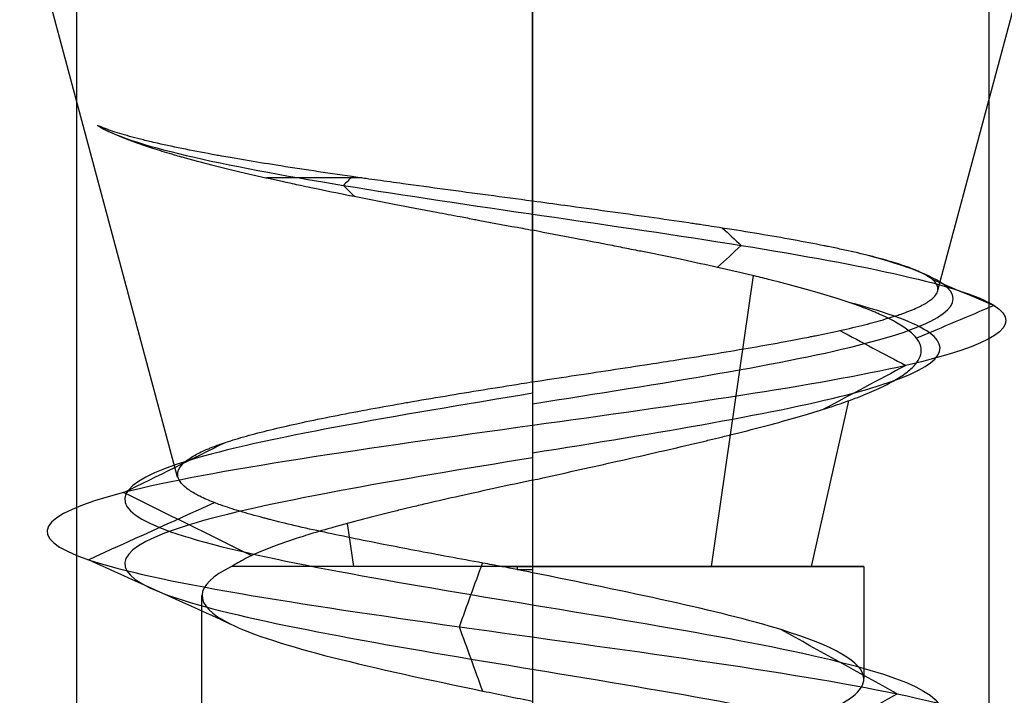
# Model space of a CAD drawing. Header units: millimetres. Extents: x -646 to 654, y -203 to 198.
# Tile 543 of 656: x 80.8 to 86.2, y 137.59 to 141.29. Entities that reach past the tile are written whole.
import ezdxf

# ---------------------------------------------------------------- set-up
doc = ezdxf.new("R2010")
doc.units = ezdxf.units.MM
doc.layers.add('Default', color=7, linetype='Continuous', true_color=0x000000)

msp = doc.modelspace()

# ---------------------------------------------------------------- linework, layer by layer
at = {"layer": 'Default', "color": 9, "true_color": 0xbebcba}
for p, q in [((81.6686, 138.7863, 881.3222), (80.9111, 141.6131, 881.3222)), ((83.6156, 140.2994, 883.6747), (83.6156, 141.6131, 884.0267)), ((83.6156, 139.3092, 879.235), (83.6156, 141.6131, 878.6177)), ((85.8353, 139.8039, 881.3222), (86.3202, 141.6131, 881.3222)), ((84.5956, 138.2967, 882.851), (84.8261, 139.8911, 883.2107)), ((85.1444, 138.2967, 880.3423), (85.3494, 139.2052, 880.2109)), ((82.6357, 138.2967, 879.7934), (82.6016, 138.5327, 879.7402)), ((83.6156, 138.2967, 879.5063), (83.6156, 137.104, 879.5063)), ((85.4315, 138.2967, 881.3222), (85.4309, 137.6833, 881.3222)), ((81.7998, 138.1376, 881.3222), (81.7998, 136.523, 881.3222))]:
    msp.add_line(p, q, dxfattribs=at)
at = {"layer": 'Default', "color": 9, "true_color": 0xbebcba, "extrusion": (0, -1, 0)}
msp.add_arc((83.6156, 881.3222, -140.4275), 2.3868, 113.1162, 127.6841, dxfattribs=at)
at = {"layer": 'Default', "color": 9, "true_color": 0xbebcba, "extrusion": (0, 1, 0)}
for start, end in [(180, 335.3238), (84.6762, 90), (90, 180)]:
    msp.add_arc((-83.6156, 881.3222, 138.2967), 1.8159, start, end, dxfattribs=at)
at = {"layer": 'Default'}
for points in [[(81.1156, 147.3403, 881.3222), (81.1156, 140.8403, 881.3222), (81.1156, 134.3403, 881.3222)], [(83.6156, 147.3403, 883.8222), (83.6156, 140.8403, 883.8222), (83.6156, 134.3403, 883.8222)], [(83.6156, 147.3403, 878.8222), (83.6156, 140.8403, 878.8222), (83.6156, 134.3403, 878.8222)], [(86.1156, 147.3403, 881.3222), (86.1156, 140.8403, 881.3222), (86.1156, 134.3403, 881.3222)]]:
    msp.add_open_spline(points, degree=2, dxfattribs=at)
at = {"layer": 'Default', "color": 9, "true_color": 0xbebcba}
for points, knots in [([(81.2299, 140.7149, 881.9377), (81.2531, 140.701, 882.0127), (81.28, 140.6872, 882.0864), (81.3105, 140.6733, 882.1585), (81.342, 140.6589, 882.2333), (81.3773, 140.6445, 882.3063), (81.4162, 140.63, 882.3775), (81.4553, 140.6155, 882.4491), (81.498, 140.6009, 882.5188), (81.544, 140.5863, 882.5863), (81.5777, 140.5756, 882.6357), (81.6132, 140.5649, 882.6838), (81.6504, 140.5542, 882.7308), (81.6628, 140.5506, 882.7465), (81.6755, 140.547, 882.7621), (81.6884, 140.5433, 882.7775), (81.6961, 140.5412, 882.7868), (81.7039, 140.539, 882.796), (81.7118, 140.5368, 882.8052), (81.7642, 140.5223, 882.8664), (81.8195, 140.5078, 882.9248), (81.8773, 140.4933, 882.9804), (81.9351, 140.4788, 883.0359), (81.9954, 140.4643, 883.0885), (82.0581, 140.4498, 883.1379), (82.1201, 140.4354, 883.1867), (82.1843, 140.421, 883.2325), (82.2507, 140.4065, 883.2749), (82.2813, 140.3999, 883.2945), (82.3124, 140.3932, 883.3134), (82.3439, 140.3865, 883.3315), (82.3625, 140.3826, 883.3422), (82.3813, 140.3786, 883.3527), (82.4003, 140.3746, 883.3629), (82.4132, 140.3719, 883.3699), (82.4262, 140.3692, 883.3767), (82.4392, 140.3665, 883.3834), (82.5041, 140.3531, 883.4167), (82.5704, 140.3396, 883.4469), (82.638, 140.3261, 883.4736), (82.7097, 140.3119, 883.502), (82.7829, 140.2976, 883.5266), (82.8572, 140.2832, 883.5474), (82.9332, 140.2686, 883.5687), (83.0103, 140.2538, 883.5861), (83.0884, 140.2391, 883.5995), (83.1316, 140.2309, 883.607), (83.1751, 140.2227, 883.6133), (83.2189, 140.2145, 883.6183), (83.245, 140.2096, 883.6213), (83.2713, 140.2047, 883.6239), (83.2976, 140.1997, 883.6261), (83.3074, 140.1979, 883.6269), (83.3173, 140.196, 883.6276), (83.3271, 140.1942, 883.6283), (83.4048, 140.1796, 883.6337), (83.4826, 140.1651, 883.6353), (83.5601, 140.1505, 883.6332), (83.5782, 140.1471, 883.6327), (83.5963, 140.1437, 883.632), (83.6156, 140.14, 883.632)], [-4.145818, -4.145818, -4.145818, -4.145818, -3.836571, -3.836571, -3.836571, -3.516721, -3.516721, -3.516721, -3.19456, -3.19456, -3.19456, -2.958659, -2.958659, -2.958659, -2.879417, -2.879417, -2.879417, -2.831762, -2.831762, -2.831762, -2.514562, -2.514562, -2.514562, -2.198864, -2.198864, -2.198864, -1.887719, -1.887719, -1.887719, -1.744247, -1.744247, -1.744247, -1.65928, -1.65928, -1.65928, -1.601489, -1.601489, -1.601489, -1.313839, -1.313839, -1.313839, -1.009245, -1.009245, -1.009245, -0.696967, -0.696967, -0.696967, -0.523376, -0.523376, -0.523376, -0.419215, -0.419215, -0.419215, -0.380247, -0.380247, -0.380247, -0.073117, -0.073117, -0.073117, 0, 0, 0, 0]), ([(83.6156, 140.2994, 883.6747), (83.6136, 140.2997, 883.6738), (83.6129, 140.2998, 883.6738), (83.6123, 140.2999, 883.6738), (83.5323, 140.3106, 883.6766), (83.4523, 140.3212, 883.6754), (83.3728, 140.3318, 883.6704), (83.2932, 140.3425, 883.6654), (83.214, 140.353, 883.6565), (83.1355, 140.3636, 883.6436), (83.0581, 140.374, 883.631), (82.9814, 140.3844, 883.6146), (82.9057, 140.3948, 883.5944), (82.8582, 140.4013, 883.5817), (82.8111, 140.4078, 883.5675), (82.7644, 140.4144, 883.5517), (82.744, 140.4172, 883.5448), (82.7237, 140.4201, 883.5377), (82.7035, 140.4229, 883.5302), (82.6915, 140.4246, 883.5258), (82.6795, 140.4263, 883.5212), (82.6676, 140.428, 883.5166), (82.6537, 140.43, 883.5112), (82.6398, 140.432, 883.5056), (82.626, 140.4339, 883.4999), (82.554, 140.4442, 883.4703), (82.4838, 140.4545, 883.4369), (82.4154, 140.4648, 883.4), (82.345, 140.4753, 883.3621), (82.2767, 140.4858, 883.3205), (82.2105, 140.4963, 883.2756), (82.1525, 140.5055, 883.2363), (82.0963, 140.5147, 883.1944), (82.0418, 140.5239, 883.15), (82.0138, 140.5286, 883.1272), (81.9862, 140.5333, 883.1038), (81.9592, 140.538, 883.0797), (81.9425, 140.5409, 883.0649), (81.9261, 140.5438, 883.0498), (81.9098, 140.5467, 883.0345), (81.9001, 140.5485, 883.0254), (81.8905, 140.5502, 883.0162), (81.881, 140.5519, 883.007), (81.8224, 140.5625, 882.9502), (81.7668, 140.5731, 882.8906), (81.7141, 140.5836, 882.8285), (81.6591, 140.5947, 882.7636), (81.6073, 140.6056, 882.6959), (81.5591, 140.6166, 882.6257), (81.5444, 140.62, 882.6042), (81.5299, 140.6233, 882.5825), (81.5158, 140.6267, 882.5606), (81.5044, 140.6294, 882.5427), (81.4932, 140.6322, 882.5248), (81.4822, 140.6349, 882.5066), (81.4397, 140.6454, 882.4365), (81.4007, 140.656, 882.3645), (81.3654, 140.6665, 882.2907), (81.331, 140.6767, 882.2185), (81.3001, 140.687, 882.1446), (81.273, 140.6972, 882.0694), (81.2573, 140.7031, 882.0259), (81.243, 140.709, 881.982), (81.2299, 140.7149, 881.9377)], [-4.147836, -4.147836, -4.147836, -4.147836, -4.143142, -4.143142, -4.143142, -3.830207, -3.830207, -3.830207, -3.518241, -3.518241, -3.518241, -3.211204, -3.211204, -3.211204, -3.018406, -3.018406, -3.018406, -2.93403, -2.93403, -2.93403, -2.883995, -2.883995, -2.883995, -2.825511, -2.825511, -2.825511, -2.520907, -2.520907, -2.520907, -2.207682, -2.207682, -2.207682, -1.933053, -1.933053, -1.933053, -1.791441, -1.791441, -1.791441, -1.704077, -1.704077, -1.704077, -1.652038, -1.652038, -1.652038, -1.332918, -1.332918, -1.332918, -0.999628, -0.999628, -0.999628, -0.897575, -0.897575, -0.897575, -0.814621, -0.814621, -0.814621, -0.49401, -0.49401, -0.49401, -0.18083, -0.18083, -0.18083, 0, 0, 0, 0]), ([(85.8353, 139.8039, 881.3222), (85.8357, 139.8053, 881.332), (85.8361, 139.8066, 881.3417), (85.8364, 139.808, 881.3515), (85.8388, 139.8188, 881.4278), (85.8374, 139.8296, 881.5039), (85.832, 139.8403, 881.5796), (85.8268, 139.8506, 881.6524), (85.8179, 139.8609, 881.7248), (85.8052, 139.8712, 881.7965), (85.7921, 139.8818, 881.8708), (85.775, 139.8924, 881.9444), (85.754, 139.903, 882.017), (85.7436, 139.9083, 882.053), (85.7323, 139.9136, 882.0888), (85.72, 139.9188, 882.1243), (85.7141, 139.9213, 882.1412), (85.7081, 139.9238, 882.1581), (85.7018, 139.9264, 882.1749), (85.6978, 139.928, 882.1857), (85.6937, 139.9296, 882.1965), (85.6895, 139.9312, 882.2072), (85.6616, 139.9419, 882.2785), (85.6302, 139.9525, 882.3482), (85.5954, 139.9632, 882.4162), (85.5602, 139.9739, 882.485), (85.5215, 139.9846, 882.552), (85.4796, 139.9953, 882.6171), (85.4378, 140.006, 882.682), (85.3927, 140.0167, 882.7449), (85.3446, 140.0273, 882.8055), (85.321, 140.0326, 882.8353), (85.2966, 140.0378, 882.8646), (85.2716, 140.043, 882.8932), (85.2598, 140.0455, 882.9067), (85.2479, 140.0479, 882.9199), (85.2359, 140.0504, 882.9331), (85.2284, 140.0519, 882.9413), (85.2208, 140.0534, 882.9495), (85.2131, 140.055, 882.9576), (85.1593, 140.0658, 883.0148), (85.1027, 140.0765, 883.0691), (85.0437, 140.0872, 883.1203), (84.9838, 140.0981, 883.1722), (84.9214, 140.1089, 883.221), (84.8566, 140.1197, 883.2663), (84.7918, 140.1305, 883.3116), (84.7246, 140.1413, 883.3535), (84.6553, 140.1521, 883.3916), (84.6157, 140.1583, 883.4133), (84.5754, 140.1645, 883.4338), (84.5345, 140.1706, 883.4531), (84.5241, 140.1722, 883.4579), (84.5137, 140.1737, 883.4627), (84.5033, 140.1753, 883.4674), (84.4929, 140.1768, 883.4721), (84.4825, 140.1784, 883.4767), (84.4721, 140.1799, 883.4813), (84.4009, 140.1905, 883.5121), (84.3283, 140.201, 883.5392), (84.2545, 140.2115, 883.5625), (84.1796, 140.2221, 883.5863), (84.1036, 140.2327, 883.6062), (84.0266, 140.2433, 883.6223), (83.9494, 140.2539, 883.6385), (83.8712, 140.2645, 883.6509), (83.7925, 140.2751, 883.6594), (83.7339, 140.283, 883.6658), (83.6748, 140.2909, 883.6701), (83.6156, 140.2994, 883.6747)], [4.427155, 4.427155, 4.427155, 4.427155, 4.465455, 4.465455, 4.465455, 4.763943, 4.763943, 4.763943, 5.049779, 5.049779, 5.049779, 5.345905, 5.345905, 5.345905, 5.493009, 5.493009, 5.493009, 5.563345, 5.563345, 5.563345, 5.608544, 5.608544, 5.608544, 5.908181, 5.908181, 5.908181, 6.211351, 6.211351, 6.211351, 6.514458, 6.514458, 6.514458, 6.66363, 6.66363, 6.66363, 6.73349, 6.73349, 6.73349, 6.777165, 6.777165, 6.777165, 7.084233, 7.084233, 7.084233, 7.394571, 7.394571, 7.394571, 7.704545, 7.704545, 7.704545, 7.881674, 7.881674, 7.881674, 7.926484, 7.926484, 7.926484, 7.971096, 7.971096, 7.971096, 8.274718, 8.274718, 8.274718, 8.582594, 8.582594, 8.582594, 8.89231, 8.89231, 8.89231, 9.124255, 9.124255, 9.124255, 9.124255]), ([(83.6156, 138.7699, 879.3795), (83.6346, 138.7741, 879.3784), (83.6535, 138.7784, 879.3776), (83.6724, 138.7826, 879.377), (83.74, 138.7978, 879.375), (83.8076, 138.8128, 879.3768), (83.8749, 138.8279, 879.3821), (83.9436, 138.8432, 879.3875), (84.012, 138.8585, 879.3965), (84.0799, 138.8737, 879.4092), (84.0924, 138.8765, 879.4115), (84.1048, 138.8793, 879.4139), (84.1173, 138.8821, 879.4165), (84.1366, 138.8865, 879.4205), (84.1559, 138.8908, 879.4248), (84.1751, 138.8952, 879.4293), (84.2361, 138.909, 879.4438), (84.2965, 138.9228, 879.4611), (84.3559, 138.9365, 879.4811), (84.4224, 138.9518, 879.5035), (84.4877, 138.9671, 879.5293), (84.5517, 138.9824, 879.5584), (84.5628, 138.985, 879.5634), (84.5738, 138.9877, 879.5685), (84.5848, 138.9903, 879.5738), (84.6067, 138.9956, 879.5842), (84.6284, 139.0008, 879.595), (84.6499, 139.0061, 879.6062), (84.6744, 139.0121, 879.6189), (84.6985, 139.018, 879.6321), (84.7224, 139.024, 879.6458), (84.7841, 139.0393, 879.681), (84.8438, 139.0546, 879.7194), (84.9012, 139.0699, 879.7607), (84.9584, 139.085, 879.8018), (85.0133, 139.1001, 879.8458), (85.0658, 139.1152, 879.8927), (85.1164, 139.1297, 879.9378), (85.1647, 139.1443, 879.9857), (85.2104, 139.1588, 880.036), (85.2185, 139.1614, 880.045), (85.2265, 139.1639, 880.054), (85.2344, 139.1665, 880.063), (85.2472, 139.1706, 880.0777), (85.2597, 139.1748, 880.0925), (85.2721, 139.1789, 880.1075), (85.292, 139.1856, 880.1318), (85.3114, 139.1923, 880.1566), (85.3301, 139.199, 880.1818), (85.3676, 139.2123, 880.2323), (85.4026, 139.2256, 880.2845), (85.4353, 139.2388, 880.3382), (85.4723, 139.2539, 880.3993), (85.5062, 139.2689, 880.4624), (85.5369, 139.2839, 880.5272), (85.5678, 139.299, 880.5924), (85.5955, 139.314, 880.6593), (85.6198, 139.3291, 880.7276), (85.6236, 139.3314, 880.7382), (85.6272, 139.3338, 880.7488), (85.6308, 139.3361, 880.7595), (85.6343, 139.3383, 880.7697), (85.6376, 139.3405, 880.7799), (85.6409, 139.3428, 880.7901), (85.6538, 139.3514, 880.83), (85.6655, 139.3601, 880.8703), (85.676, 139.3687, 880.9108), (85.6944, 139.3839, 880.9819), (85.7093, 139.399, 881.0539), (85.7205, 139.414, 881.1264), (85.7316, 139.4291, 881.1989), (85.7392, 139.4441, 881.2719), (85.743, 139.4591, 881.3451), (85.7467, 139.4738, 881.4171), (85.7467, 139.4885, 881.4894), (85.7431, 139.5032, 881.5616), (85.7426, 139.5052, 881.5714), (85.742, 139.5072, 881.5812), (85.7413, 139.5092, 881.591), (85.7398, 139.5141, 881.6147), (85.7378, 139.5189, 881.6384), (85.7355, 139.5237, 881.662), (85.7316, 139.5317, 881.7009), (85.7266, 139.5396, 881.7397), (85.7204, 139.5475, 881.7782), (85.7101, 139.5608, 881.8431), (85.6966, 139.5741, 881.9074), (85.68, 139.5873, 881.9709), (85.6617, 139.6021, 882.0415), (85.6395, 139.6168, 882.1112), (85.6139, 139.6314, 882.1797), (85.5878, 139.6463, 882.2494), (85.5581, 139.6612, 882.3178), (85.525, 139.6761, 882.3848), (85.518, 139.6792, 882.3988), (85.5109, 139.6823, 882.4128), (85.5037, 139.6854, 882.4266), (85.4965, 139.6885, 882.4404), (85.4892, 139.6916, 882.4541), (85.4817, 139.6947, 882.4677), (85.4649, 139.7016, 882.4984), (85.4473, 139.7086, 882.5288), (85.429, 139.7155, 882.5587), (85.3896, 139.7305, 882.6233), (85.347, 139.7454, 882.6859), (85.3014, 139.7602, 882.7462), (85.2556, 139.7751, 882.8066), (85.2069, 139.79, 882.8649), (85.1554, 139.8048, 882.9206), (85.1045, 139.8195, 882.9756), (85.0508, 139.8341, 883.0282), (84.9945, 139.8488, 883.078), (84.986, 139.851, 883.0855), (84.9774, 139.8532, 883.093), (84.9688, 139.8554, 883.1004), (84.9487, 139.8606, 883.1177), (84.9283, 139.8657, 883.1345), (84.9077, 139.8709, 883.151), (84.8793, 139.878, 883.1737), (84.8504, 139.885, 883.1956), (84.821, 139.892, 883.2168), (84.7592, 139.9068, 883.2613), (84.6953, 139.9216, 883.3024), (84.6293, 139.9362, 883.34), (84.5681, 139.9499, 883.3748), (84.5051, 139.9635, 883.4066), (84.4406, 139.9771, 883.4353), (84.371, 139.9918, 883.4663), (84.2996, 140.0064, 883.4936), (84.2268, 140.0211, 883.5174), (84.2155, 140.0234, 883.5211), (84.2041, 140.0256, 883.5247), (84.1927, 140.0279, 883.5282), (84.1764, 140.0312, 883.5333), (84.1599, 140.0345, 883.5381), (84.1435, 140.0377, 883.5428), (84.1134, 140.0437, 883.5514), (84.0832, 140.0496, 883.5593), (84.0528, 140.0556, 883.5667), (83.9855, 140.0688, 883.5829), (83.9175, 140.0819, 883.5961), (83.8491, 140.095, 883.6064), (83.7717, 140.1098, 883.618), (83.6938, 140.1245, 883.6257), (83.6156, 140.14, 883.632)], [0, 0, 0, 0, 0.075342, 0.075342, 0.075342, 0.344204, 0.344204, 0.344204, 0.618535, 0.618535, 0.618535, 0.669032, 0.669032, 0.669032, 0.747519, 0.747519, 0.747519, 0.996933, 0.996933, 0.996933, 1.275935, 1.275935, 1.275935, 1.32422, 1.32422, 1.32422, 1.420637, 1.420637, 1.420637, 1.530012, 1.530012, 1.530012, 1.811672, 1.811672, 1.811672, 2.091163, 2.091163, 2.091163, 2.360831, 2.360831, 2.360831, 2.408668, 2.408668, 2.408668, 2.485793, 2.485793, 2.485793, 2.610572, 2.610572, 2.610572, 2.860012, 2.860012, 2.860012, 3.144007, 3.144007, 3.144007, 3.430966, 3.430966, 3.430966, 3.475565, 3.475565, 3.475565, 3.518101, 3.518101, 3.518101, 3.684252, 3.684252, 3.684252, 3.975423, 3.975423, 3.975423, 4.266036, 4.266036, 4.266036, 4.55221, 4.55221, 4.55221, 4.591115, 4.591115, 4.591115, 4.685214, 4.685214, 4.685214, 4.839976, 4.839976, 4.839976, 5.100087, 5.100087, 5.100087, 5.389582, 5.389582, 5.389582, 5.68481, 5.68481, 5.68481, 5.746727, 5.746727, 5.746727, 5.80812, 5.80812, 5.80812, 5.946963, 5.946963, 5.946963, 6.246308, 6.246308, 6.246308, 6.546509, 6.546509, 6.546509, 6.843548, 6.843548, 6.843548, 6.888461, 6.888461, 6.888461, 6.99315, 6.99315, 6.99315, 7.136666, 7.136666, 7.136666, 7.437243, 7.437243, 7.437243, 7.716131, 7.716131, 7.716131, 8.01821, 8.01821, 8.01821, 8.065333, 8.065333, 8.065333, 8.132993, 8.132993, 8.132993, 8.256513, 8.256513, 8.256513, 8.530133, 8.530133, 8.530133, 8.839684, 8.839684, 8.839684, 8.839684]), ([(83.6156, 139.1893, 878.9457), (84.3222, 139.299, 878.9592), (85.7009, 139.5184, 879.6559), (86.0976, 139.7924, 881.517), (85.6275, 139.9567, 882.4481), (85.4158, 140.0114, 882.7113)], [0, 0, 0, 0, 0.891985, 1.78397, 2.228072, 2.228072, 2.228072, 2.228072]), ([(83.6156, 139.3092, 879.235), (83.6862, 139.3198, 879.2322), (83.7567, 139.3304, 879.2331), (83.8269, 139.341, 879.2377), (83.8993, 139.3519, 879.2424), (83.9714, 139.3628, 879.251), (84.0428, 139.3737, 879.2633), (84.1147, 139.3846, 879.2756), (84.1861, 139.3955, 879.2917), (84.2565, 139.4064, 879.3114), (84.3066, 139.4141, 879.3254), (84.3563, 139.4219, 879.3412), (84.4054, 139.4296, 879.3588), (84.4199, 139.4319, 879.364), (84.4343, 139.4342, 879.3693), (84.4487, 139.4364, 879.3748), (84.5178, 139.4474, 879.4012), (84.5854, 139.4583, 879.431), (84.6512, 139.4692, 879.4641), (84.7171, 139.4801, 879.4971), (84.7812, 139.4909, 879.5334), (84.8433, 139.5017, 879.5729), (84.9045, 139.5124, 879.6117), (84.9637, 139.5231, 879.6536), (85.0207, 139.5337, 879.6984), (85.046, 139.5384, 879.7183), (85.0708, 139.5431, 879.7387), (85.0952, 139.5479, 879.7598), (85.1105, 139.5508, 879.7729), (85.1256, 139.5538, 879.7863), (85.1405, 139.5567, 879.7999), (85.1486, 139.5584, 879.8074), (85.1566, 139.56, 879.8148), (85.1646, 139.5616, 879.8224), (85.2122, 139.5712, 879.8673), (85.2575, 139.5807, 879.9143), (85.3004, 139.5902, 879.9634), (85.3484, 139.6009, 880.0182), (85.3933, 139.6115, 880.0756), (85.4351, 139.6221, 880.1352), (85.4766, 139.6326, 880.1943), (85.5151, 139.6431, 880.2557), (85.5506, 139.6536, 880.319), (85.5669, 139.6584, 880.3483), (85.5826, 139.6633, 880.378), (85.5977, 139.6681, 880.408), (85.6072, 139.6712, 880.427), (85.6164, 139.6742, 880.4461), (85.6254, 139.6773, 880.4653), (85.6319, 139.6795, 880.4794), (85.6383, 139.6818, 880.4935), (85.6446, 139.684, 880.5077), (85.6749, 139.6948, 880.5766), (85.7017, 139.7056, 880.647), (85.725, 139.7163, 880.7185), (85.7485, 139.7272, 880.7906), (85.7684, 139.738, 880.8638), (85.7847, 139.7488, 880.9379), (85.8001, 139.759, 881.0083), (85.8122, 139.7693, 881.0794), (85.8209, 139.7795, 881.151), (85.8278, 139.7876, 881.2072), (85.8326, 139.7956, 881.2637), (85.8352, 139.8036, 881.3204), (85.8352, 139.8037, 881.321), (85.8352, 139.8038, 881.3216), (85.8353, 139.8039, 881.3222)], [-9.124255, -9.124255, -9.124255, -9.124255, -8.847521, -8.847521, -8.847521, -8.562669, -8.562669, -8.562669, -8.275865, -8.275865, -8.275865, -8.071348, -8.071348, -8.071348, -8.01094, -8.01094, -8.01094, -7.721153, -7.721153, -7.721153, -7.432151, -7.432151, -7.432151, -7.147631, -7.147631, -7.147631, -7.021369, -7.021369, -7.021369, -6.942199, -6.942199, -6.942199, -6.899099, -6.899099, -6.899099, -6.642862, -6.642862, -6.642862, -6.35711, -6.35711, -6.35711, -6.072963, -6.072963, -6.072963, -5.941257, -5.941257, -5.941257, -5.858091, -5.858091, -5.858091, -5.797194, -5.797194, -5.797194, -5.502003, -5.502003, -5.502003, -5.204528, -5.204528, -5.204528, -4.921746, -4.921746, -4.921746, -4.69943, -4.69943, -4.69943, -4.6971, -4.6971, -4.6971, -4.6971]), ([(83.6156, 138.9197, 879.0179), (84.3008, 139.0294, 879.0314), (85.6367, 139.2488, 879.7077), (86.02, 139.523, 881.5128), (85.5624, 139.6876, 882.4153), (85.3557, 139.7425, 882.6708)], [0, 0, 0, 0, 0.891985, 1.78397, 2.23018, 2.23018, 2.23018, 2.23018]), ([(83.4472, 138.2967, 883.1303), (83.4118, 138.3026, 883.1313), (83.3768, 138.309, 883.1288), (83.3419, 138.3154, 883.1253), (83.2796, 138.3269, 883.1189), (83.2177, 138.3383, 883.109), (83.1565, 138.3497, 883.0958), (83.0936, 138.3614, 883.0823), (83.0314, 138.3731, 883.0653), (82.9702, 138.3847, 883.045), (82.9119, 138.3958, 883.0257), (82.8544, 138.4069, 883.0034), (82.7979, 138.418, 882.9782), (82.7863, 138.4202, 882.9731), (82.7748, 138.4225, 882.9678), (82.7633, 138.4248, 882.9624), (82.7526, 138.4269, 882.9573), (82.7418, 138.429, 882.9522), (82.7311, 138.4312, 882.9469), (82.6717, 138.443, 882.9176), (82.6138, 138.4548, 882.8853), (82.5577, 138.4666, 882.8501), (82.5009, 138.4785, 882.8145), (82.446, 138.4903, 882.776), (82.3931, 138.5022, 882.7348), (82.339, 138.5143, 882.6925), (82.287, 138.5264, 882.6475), (82.2375, 138.5385, 882.5997), (82.2186, 138.5431, 882.5815), (82.2001, 138.5478, 882.5628), (82.182, 138.5524, 882.5438), (82.1748, 138.5542, 882.5363), (82.1677, 138.556, 882.5288), (82.1607, 138.5579, 882.5212), (82.1532, 138.5598, 882.5131), (82.1458, 138.5617, 882.505), (82.1385, 138.5636, 882.4968), (82.0933, 138.5756, 882.4461), (82.0508, 138.5875, 882.3931), (82.0116, 138.5993, 882.3382), (81.9728, 138.611, 882.284), (81.9371, 138.6226, 882.2278), (81.9047, 138.6343, 882.1698), (81.8932, 138.6384, 882.1493), (81.8821, 138.6425, 882.1284), (81.8715, 138.6466, 882.1074), (81.8414, 138.6582, 882.0482), (81.8147, 138.6698, 881.9871), (81.7914, 138.6814, 881.9246), (81.7868, 138.6837, 881.9123), (81.7824, 138.6859, 881.8999), (81.778, 138.6882, 881.8875), (81.775, 138.6898, 881.879), (81.7721, 138.6914, 881.8704), (81.7692, 138.6929, 881.8618), (81.7485, 138.7043, 881.7993), (81.731, 138.7157, 881.7358), (81.7169, 138.727, 881.6715), (81.7022, 138.7387, 881.6049), (81.691, 138.7504, 881.5375), (81.6832, 138.7621, 881.4695), (81.6754, 138.7738, 881.4011), (81.6711, 138.7856, 881.3322), (81.6702, 138.7973, 881.263), (81.6699, 138.802, 881.2351), (81.6701, 138.8068, 881.2071), (81.6709, 138.8115, 881.1791), (81.6713, 138.8137, 881.166), (81.6718, 138.816, 881.1528), (81.6724, 138.8182, 881.1397), (81.673, 138.8202, 881.1275), (81.6737, 138.8223, 881.1154), (81.6745, 138.8244, 881.1032), (81.679, 138.8361, 881.0336), (81.6871, 138.8479, 880.9643), (81.6986, 138.8596, 880.8958), (81.7102, 138.8713, 880.8271), (81.7252, 138.883, 880.7591), (81.7437, 138.8947, 880.6921), (81.7619, 138.9062, 880.6261), (81.7835, 138.9176, 880.5611), (81.8085, 138.9291, 880.4974), (81.818, 138.9335, 880.4729), (81.8281, 138.9379, 880.4487), (81.8387, 138.9423, 880.4246), (81.8451, 138.945, 880.4101), (81.8517, 138.9476, 880.3957), (81.8584, 138.9503, 880.3813), (81.8628, 138.952, 880.3721), (81.8672, 138.9537, 880.3629), (81.8717, 138.9554, 880.3537), (81.8915, 138.963, 880.3133), (81.9127, 138.9705, 880.2738), (81.9353, 138.978, 880.2351), (81.9692, 138.9892, 880.1769), (82.0064, 139.0004, 880.1208), (82.0464, 139.0116, 880.0667), (82.0874, 139.0231, 880.0114), (82.1314, 139.0345, 879.9582), (82.1782, 139.046, 879.9073), (82.2237, 139.0571, 879.8577), (82.272, 139.0682, 879.8104), (82.3226, 139.0793, 879.7653), (82.3331, 139.0817, 879.756), (82.3437, 139.084, 879.7467), (82.3544, 139.0863, 879.7376), (82.4082, 139.0979, 879.6916), (82.4643, 139.1094, 879.6485), (82.5225, 139.1209, 879.6082), (82.5812, 139.1326, 879.5675), (82.6421, 139.1442, 879.5298), (82.7047, 139.1558, 879.4951), (82.7671, 139.1673, 879.4607), (82.8312, 139.1789, 879.4292), (82.8969, 139.1904, 879.4011), (82.9081, 139.1923, 879.3962), (82.9194, 139.1943, 879.3915), (82.9307, 139.1963, 879.3869), (82.9979, 139.208, 879.3595), (83.0663, 139.2196, 879.3355), (83.1357, 139.2312, 879.3152), (83.2046, 139.2427, 879.295), (83.2745, 139.2542, 879.2783), (83.3451, 139.2657, 879.2655), (83.4139, 139.2769, 879.2529), (83.4834, 139.2881, 879.244), (83.5532, 139.2992, 879.2387), (83.574, 139.3025, 879.2372), (83.5948, 139.3059, 879.2359), (83.6156, 139.3092, 879.235)], [-7.818365, -7.818365, -7.818365, -7.818365, -7.679716, -7.679716, -7.679716, -7.432427, -7.432427, -7.432427, -7.178242, -7.178242, -7.178242, -6.93508, -6.93508, -6.93508, -6.885083, -6.885083, -6.885083, -6.838119, -6.838119, -6.838119, -6.576876, -6.576876, -6.576876, -6.31245, -6.31245, -6.31245, -6.041448, -6.041448, -6.041448, -5.937888, -5.937888, -5.937888, -5.897046, -5.897046, -5.897046, -5.85377, -5.85377, -5.85377, -5.586514, -5.586514, -5.586514, -5.324332, -5.324332, -5.324332, -5.231387, -5.231387, -5.231387, -4.96897, -4.96897, -4.96897, -4.917172, -4.917172, -4.917172, -4.881431, -4.881431, -4.881431, -4.62208, -4.62208, -4.62208, -4.352964, -4.352964, -4.352964, -4.081141, -4.081141, -4.081141, -3.970926, -3.970926, -3.970926, -3.919207, -3.919207, -3.919207, -3.871252, -3.871252, -3.871252, -3.596982, -3.596982, -3.596982, -3.322886, -3.322886, -3.322886, -3.053428, -3.053428, -3.053428, -2.950047, -2.950047, -2.950047, -2.887573, -2.887573, -2.887573, -2.847408, -2.847408, -2.847408, -2.670707, -2.670707, -2.670707, -2.405793, -2.405793, -2.405793, -2.134212, -2.134212, -2.134212, -1.868348, -1.868348, -1.868348, -1.81294, -1.81294, -1.81294, -1.53466, -1.53466, -1.53466, -1.25324, -1.25324, -1.25324, -0.972478, -0.972478, -0.972478, -0.924484, -0.924484, -0.924484, -0.63955, -0.63955, -0.63955, -0.357143, -0.357143, -0.357143, -0.081929, -0.081929, -0.081929, 0, 0, 0, 0]), ([(83.6156, 138.7699, 879.3795), (83.5498, 138.7558, 879.3834), (83.4845, 138.7418, 879.3908), (83.4197, 138.7277, 879.4016), (83.3504, 138.7126, 879.4132), (83.2817, 138.6975, 879.4288), (83.2141, 138.6823, 879.448), (83.155, 138.6691, 879.4648), (83.0966, 138.6558, 879.4845), (83.0392, 138.6424, 879.507), (83.0122, 138.6361, 879.5175), (82.9854, 138.6298, 879.5286), (82.9589, 138.6235, 879.5404), (82.9387, 138.6188, 879.5493), (82.9188, 138.614, 879.5585), (82.8989, 138.6092, 879.5681), (82.887, 138.6063, 879.5739), (82.8752, 138.6034, 879.5797), (82.8634, 138.6006, 879.5857), (82.8034, 138.5859, 879.6162), (82.7451, 138.5712, 879.6497), (82.6887, 138.5565, 879.686), (82.6325, 138.5418, 879.7222), (82.5782, 138.5272, 879.7612), (82.5261, 138.5124, 879.8028), (82.4807, 138.4996, 879.8391), (82.4369, 138.4867, 879.8774), (82.3951, 138.4737, 879.9177), (82.3782, 138.4685, 879.9339), (82.3617, 138.4633, 879.9504), (82.3454, 138.4581, 879.9672), (82.3385, 138.4559, 879.9744), (82.3316, 138.4536, 879.9816), (82.3248, 138.4514, 879.9889), (82.3177, 138.4491, 879.9965), (82.3107, 138.4468, 880.0041), (82.3038, 138.4444, 880.0118), (82.2601, 138.4298, 880.0603), (82.2191, 138.4152, 880.1109), (82.1811, 138.4005, 880.1635), (82.143, 138.3859, 880.2161), (82.108, 138.3712, 880.2707), (82.0762, 138.3564, 880.3273), (82.0442, 138.3416, 880.3843), (82.0155, 138.3266, 880.4432), (81.9902, 138.3117, 880.5038), (81.9819, 138.3068, 880.5235), (81.974, 138.3019, 880.5434), (81.9656, 138.2967, 880.5641)], [-2.842691, -2.842691, -2.842691, -2.842691, -2.581519, -2.581519, -2.581519, -2.302238, -2.302238, -2.302238, -2.057603, -2.057603, -2.057603, -1.942403, -1.942403, -1.942403, -1.854962, -1.854962, -1.854962, -1.802464, -1.802464, -1.802464, -1.535376, -1.535376, -1.535376, -1.269797, -1.269797, -1.269797, -1.038664, -1.038664, -1.038664, -0.945671, -0.945671, -0.945671, -0.905994, -0.905994, -0.905994, -0.864777, -0.864777, -0.864777, -0.60573, -0.60573, -0.60573, -0.34739, -0.34739, -0.34739, -0.086463, -0.086463, -0.086463, 0, 0, 0, 0]), ([(81.9656, 138.2967, 880.5641), (81.7549, 138.192, 881.0331), (81.7379, 137.9643, 882.2632), (82.832, 137.7181, 883.0917), (83.5245, 137.5768, 883.1392), (83.6156, 137.5583, 883.1381)], [-5.139643, -5.139643, -5.139643, -5.139643, -2.949561, -0.387805, 0, 0, 0, 0]), ([(85.4309, 137.6833, 881.3222), (85.4266, 137.7723, 881.7606), (85.2663, 137.8614, 882.2013), (84.9771, 137.9504, 882.5277), (84.6394, 138.0543, 882.9086), (84.1261, 138.1583, 883.1336), (83.6156, 138.2625, 883.1381)], [-3.889128, -3.889128, -3.889128, -3.889128, -2.084324, -2.084324, -2.084324, 0, 0, 0, 0]), ([(83.6156, 135.9443, 883.1381), (83.3403, 136, 883.1386), (83.0653, 136.0557, 883.0797), (82.8198, 136.1115, 882.9601), (82.2798, 136.2341, 882.6969), (81.8828, 136.3567, 882.1399), (81.8104, 136.4793, 881.5434), (81.738, 136.6019, 880.9469), (81.9901, 136.7244, 880.3109), (82.4515, 136.847, 879.9262), (82.9129, 136.9696, 879.5414), (83.5835, 137.0922, 879.4078), (84.157, 137.2148, 879.5863), (84.7304, 137.3374, 879.7648), (85.2067, 137.46, 880.2553), (85.3679, 137.5826, 880.8337), (85.412, 137.6162, 880.992), (85.4326, 137.6497, 881.1569), (85.4309, 137.6833, 881.3222)], [-15.608782, -15.608782, -15.608782, -15.608782, -14.513515, -14.513515, -14.513515, -12.027044, -12.027044, -12.027044, -9.540542, -9.540542, -9.540542, -7.054719, -7.054719, -7.054719, -4.569483, -4.569483, -4.569483, -3.889128, -3.889128, -3.889128, -3.889128])]:
    msp.add_open_spline(points, degree=3, knots=knots, dxfattribs=at)
for points, degree in [([(81.2299, 140.7149, 881.9377), (81.3999, 140.6052, 882.6504), (82.4185, 140.3858, 883.9209), (84.9091, 140.0567, 883.9273), (86.5006, 139.7276, 881.9611), (85.9581, 139.3986, 879.4482), (84.4083, 139.1792, 878.6698), (83.6156, 139.0695, 878.6563)], 3), ([(82.6264, 140.4333, 883.4998), (82.6106, 140.4175, 883.5347), (82.5947, 140.4017, 883.5695), (82.5789, 140.3858, 883.6043)], 3), ([(82.5789, 140.3858, 883.6043), (82.5987, 140.366, 883.5607), (82.6185, 140.3462, 883.5172), (82.6383, 140.3264, 883.4736)], 3), ([(83.6156, 140.14, 883.632), (83.6156, 140.2197, 883.6534), (83.6156, 140.2994, 883.6747)], 2), ([(83.6156, 140.14, 883.632), (83.6156, 139.2184, 883.385), (83.6156, 138.2967, 883.1381)], 2), ([(84.6553, 140.1525, 883.3917), (84.69, 140.1206, 883.4607), (84.7246, 140.0887, 883.5296), (84.7592, 140.0567, 883.5985)], 3), ([(84.7592, 140.0567, 883.5985), (84.7159, 140.0168, 883.5123), (84.6726, 139.9769, 883.426), (84.6292, 139.9369, 883.3397)], 3), ([(85.8053, 139.8714, 881.7965), (85.9185, 139.8235, 881.821), (86.0317, 139.7756, 881.8455), (86.1449, 139.7276, 881.87)], 3), ([(86.1449, 139.7276, 881.87), (86.0034, 139.6677, 881.8393), (85.8618, 139.6078, 881.8087), (85.7203, 139.5479, 881.778)], 3), ([(85.3004, 139.5903, 879.9633), (85.4206, 139.5264, 879.8663), (85.5409, 139.4625, 879.7694), (85.6611, 139.3986, 879.6724)], 3), ([(85.6611, 139.3986, 879.6724), (85.5108, 139.3187, 879.7936), (85.3606, 139.2388, 879.9148), (85.2103, 139.1589, 880.036)], 3), ([(83.6156, 139.3092, 879.235), (83.6156, 139.1893, 878.9457), (83.6156, 139.0695, 878.6563)], 2), ([(83.6156, 139.246, 879.0826), (82.8714, 139.1234, 879.0826), (81.3958, 138.8782, 879.8829), (81.201, 138.5104, 882.4095), (83.2181, 138.1427, 883.938), (85.5963, 137.7749, 883.0775), (86.1651, 137.4071, 880.6114), (84.4029, 137.0393, 878.7956), (81.9213, 136.6715, 879.2891), (80.9884, 136.3037, 881.6412), (82.4571, 135.936, 883.7017), (84.9848, 135.5682, 883.5871), (86.261, 135.2004, 881.4021), (85.119, 134.8326, 879.1442), (82.6029, 134.4648, 878.8771), (81.0125, 134.097, 880.8452), (81.8016, 133.7292, 883.2493), (84.249, 133.3615, 883.8918), (86.1174, 132.9937, 882.1855), (85.6989, 132.6259, 879.69), (83.3761, 132.2581, 878.6865), (81.2723, 131.8903, 880.0923), (81.3105, 131.5225, 882.6223), (83.4558, 131.1548, 883.9639), (85.7473, 130.787, 882.8907), (86.0902, 130.4192, 880.3837), (84.1711, 130.0514, 878.7346), (81.7443, 129.6836, 879.4508), (81.0281, 129.3158, 881.8777), (82.6772, 128.948, 883.7968), (85.1841, 128.5803, 883.4539), (86.2573, 128.2125, 881.1624), (84.9158, 127.8447, 879.017), (82.3857, 127.4769, 878.9788), (80.98, 127.1091, 881.0827), (81.9835, 126.7413, 883.4055), (84.4789, 126.3736, 883.824), (86.1853, 126.0058, 881.9556), (85.5427, 125.638, 879.5082), (83.1386, 125.2702, 878.719), (81.1706, 124.9024, 880.3094), (81.4376, 124.5346, 882.8256), (83.6956, 124.1669, 883.9675), (85.8805, 123.7991, 882.6914), (85.9951, 123.4313, 880.1636), (83.9346, 123.0635, 878.695), (81.5826, 122.6957, 879.6279), (81.0889, 122.3279, 882.1096), (82.905, 121.9601, 883.8715), (85.3706, 121.5924, 883.3032), (86.232, 121.2246, 880.924), (84.7018, 120.8568, 878.9088), (82.1787, 120.489, 879.0997), (80.9691, 120.1212, 881.3222), (82.1787, 119.7534, 883.5447), (84.7018, 119.3857, 883.7356), (86.232, 119.0179, 881.7204), (85.3706, 118.6501, 879.3413), (82.905, 118.2823, 878.7729), (81.0889, 117.9145, 880.5349), (81.5826, 117.5467, 883.0166), (83.9346, 117.179, 883.9494), (85.9951, 116.8112, 882.4808), (85.8805, 116.4434, 879.9531), (83.6956, 116.0756, 878.6769), (81.4376, 115.7078, 879.8188), (81.1706, 115.34, 882.335), (83.1386, 114.9722, 883.9254), (85.5427, 114.6045, 883.1362), (86.1853, 114.2367, 880.6889), (84.4789, 113.8689, 878.8205), (81.9835, 113.5011, 879.2389), (80.98, 113.1333, 881.5617), (82.3857, 112.7655, 883.6656), (84.9158, 112.3978, 883.6274), (86.2573, 112.03, 881.482), (85.1841, 111.6622, 879.1906), (82.6772, 111.2944, 878.8477), (81.0281, 110.9266, 880.7668), (81.7443, 110.5588, 883.1936), (84.1711, 110.1911, 883.9098), (86.0902, 109.8233, 882.2607), (85.7473, 109.4555, 879.7537), (83.4558, 109.0877, 878.6805), (81.3105, 108.7199, 880.0221), (81.2723, 108.3521, 882.5521), (83.3761, 107.9843, 883.9579), (85.6989, 107.6166, 882.9544), (86.1174, 107.2488, 880.4589), (84.249, 106.881, 878.7526), (81.8016, 106.5132, 879.3952), (81.0125, 106.1454, 881.7993), (82.6029, 105.7776, 883.7673), (85.119, 105.4099, 883.5003), (86.261, 105.0421, 881.2423), (84.9848, 104.6743, 879.0574), (82.4571, 104.3065, 878.9428), (80.9884, 103.9387, 881.0032), (81.9213, 103.5709, 883.3553), (84.4029, 103.2031, 883.8488), (86.1651, 102.8354, 882.033), (85.5963, 102.4676, 879.567), (83.2181, 102.0998, 878.7064), (81.201, 101.732, 880.2349), (81.3958, 101.3642, 882.7615), (82.8714, 101.119, 883.5619), (83.6156, 100.9964, 883.5619)], 3), ([(83.6156, 139.0695, 878.6563), (82.7298, 138.9469, 878.6563), (80.9734, 138.7017, 879.609), (80.7414, 138.3339, 882.6164), (83.1424, 137.9661, 884.4359), (85.9732, 137.5983, 883.4115), (86.6503, 137.2305, 880.4761), (84.5527, 136.8628, 878.3148), (81.5989, 136.495, 878.9022), (80.4884, 136.1272, 881.702), (82.2366, 135.7594, 884.1545), (85.2453, 135.3916, 884.0181), (86.7644, 135.0238, 881.4174), (85.4052, 134.656, 878.7297), (82.4101, 134.2883, 878.4118), (80.517, 133.9205, 880.7544), (81.4564, 133.5527, 883.616), (84.3695, 133.1849, 884.3809), (86.5935, 132.8171, 882.3498), (86.0954, 132.4493, 879.3794), (83.3306, 132.0816, 878.1849), (80.8263, 131.7138, 879.8582), (80.8718, 131.346, 882.8698), (83.4254, 130.9782, 884.4667), (86.153, 130.6104, 883.1892), (86.5611, 130.2426, 880.2051), (84.2768, 129.8749, 878.2422), (81.3881, 129.5071, 879.0947), (80.5356, 129.1393, 881.9834), (82.4986, 128.7715, 884.2677), (85.4826, 128.4037, 883.8595), (86.7601, 128.0359, 881.132), (85.1632, 127.6681, 878.5783), (82.1517, 127.3004, 878.5329), (80.4784, 126.9326, 881.0371), (81.6729, 126.5648, 883.802), (84.6432, 126.197, 884.3001), (86.6743, 125.8292, 882.0761), (85.9094, 125.4614, 879.163), (83.0478, 125.0937, 878.2236), (80.7052, 124.7259, 880.1167), (81.0231, 124.3581, 883.1117), (83.7108, 123.9903, 884.471), (86.3115, 123.6225, 882.9519), (86.4479, 123.2547, 879.9432), (83.9954, 122.887, 878.195), (81.1957, 122.5192, 879.3054), (80.6081, 122.1514, 882.2594), (82.7697, 121.7836, 884.3567), (85.7046, 121.4158, 883.6802), (86.73, 121.048, 880.8482), (84.9085, 120.6802, 878.4496), (81.9052, 120.3125, 878.6768), (80.4654, 119.9447, 881.3222), (81.9052, 119.5769, 883.9676), (84.9085, 119.2091, 884.1949), (86.73, 118.8413, 881.7962), (85.7046, 118.4735, 878.9643), (82.7697, 118.1058, 878.2877), (80.6081, 117.738, 880.385), (81.1957, 117.3702, 883.339), (83.9954, 117.0024, 884.4494), (86.4479, 116.6346, 882.7013), (86.3115, 116.2668, 879.6925), (83.7108, 115.899, 878.1735), (81.0231, 115.5313, 879.5327), (80.7052, 115.1635, 882.5277), (83.0478, 114.7957, 884.4208), (85.9094, 114.4279, 883.4814), (86.6743, 114.0601, 880.5683), (84.6432, 113.6923, 878.3443), (81.6729, 113.3246, 878.8424), (80.4784, 112.9568, 881.6073), (82.1517, 112.589, 884.1116), (85.1632, 112.2212, 884.0661), (86.7601, 111.8534, 881.5124), (85.4826, 111.4856, 878.7849), (82.4986, 111.1179, 878.3767), (80.5356, 110.7501, 880.661), (81.3881, 110.3823, 883.5497), (84.2768, 110.0145, 884.4022), (86.5611, 109.6467, 882.4393), (86.153, 109.2789, 879.4552), (83.4254, 108.9111, 878.1778), (80.8718, 108.5434, 879.7747), (80.8263, 108.1756, 882.7862), (83.3306, 107.8078, 884.4595), (86.0954, 107.44, 883.265), (86.5935, 107.0722, 880.2946), (84.3695, 106.7044, 878.2636), (81.4564, 106.3367, 879.0284), (80.517, 105.9689, 881.8901), (82.4101, 105.6011, 884.2326), (85.4052, 105.2333, 883.9148), (86.7644, 104.8655, 881.2271), (85.2453, 104.4977, 878.6263), (82.2366, 104.13, 878.4899), (80.4884, 103.7622, 880.9425), (81.5989, 103.3944, 883.7422), (84.5527, 103.0266, 884.3297), (86.6503, 102.6588, 882.1683), (85.9732, 102.291, 879.2329), (83.1424, 101.9232, 878.2086), (80.7414, 101.5555, 880.028), (80.9734, 101.1877, 883.0354), (82.7298, 100.9425, 883.9881), (83.6156, 100.8199, 883.9881)], 3), ([(83.6156, 139.0695, 878.6563), (83.6156, 138.9197, 879.0179), (83.6156, 138.7699, 879.3795)], 2), ([(81.3738, 138.7017, 879.8721), (81.5609, 138.7938, 879.9931), (81.748, 138.886, 880.1141), (81.9351, 138.9782, 880.2351)], 3), ([(83.6156, 138.8929, 879.0826), (82.8714, 138.7703, 879.0826), (81.3959, 138.5251, 879.8829), (81.201, 138.1573, 882.4095), (83.2181, 137.7895, 883.938), (85.5962, 137.4218, 883.0775), (86.1651, 137.054, 880.6114), (84.4029, 136.6862, 878.7956), (81.9214, 136.3184, 879.2891), (80.9884, 135.9506, 881.6412), (82.4571, 135.5828, 883.7016), (84.9848, 135.2151, 883.587), (86.2609, 134.8473, 881.4021), (85.119, 134.4795, 879.1442), (82.6029, 134.1117, 878.8772), (81.0125, 133.7439, 880.8452), (81.8017, 133.3761, 883.2492), (84.249, 133.0084, 883.8918), (86.1174, 132.6406, 882.1855), (85.6989, 132.2728, 879.6901), (83.3761, 131.905, 878.6866), (81.2723, 131.5372, 880.0923), (81.3105, 131.1694, 882.6223), (83.4558, 130.8016, 883.9639), (85.7473, 130.4339, 882.8907), (86.0902, 130.0661, 880.3838), (84.1711, 129.6983, 878.7347), (81.7443, 129.3305, 879.4509), (81.0281, 128.9627, 881.8777), (82.6772, 128.5949, 883.7967), (85.1841, 128.2272, 883.4538), (86.2573, 127.8594, 881.1624), (84.9157, 127.4916, 879.0171), (82.3857, 127.1238, 878.9789), (80.98, 126.756, 881.0827), (81.9835, 126.3882, 883.4055), (84.4789, 126.0204, 883.8239), (86.1852, 125.6527, 881.9556), (85.5427, 125.2849, 879.5082), (83.1386, 124.9171, 878.7191), (81.1706, 124.5493, 880.3094), (81.4376, 124.1815, 882.8256), (83.6956, 123.8137, 883.9675), (85.8805, 123.446, 882.6913), (85.9951, 123.0782, 880.1637), (83.9346, 122.7104, 878.695), (81.5826, 122.3426, 879.6279), (81.089, 121.9748, 882.1096), (82.905, 121.607, 883.8715), (85.3706, 121.2393, 883.3031), (86.232, 120.8715, 880.924), (84.7018, 120.5037, 878.9089), (82.1787, 120.1359, 879.0998), (80.9691, 119.7681, 881.3222), (82.1787, 119.4003, 883.5447), (84.7018, 119.0325, 883.7356), (86.232, 118.6648, 881.7204), (85.3706, 118.297, 879.3413), (82.905, 117.9292, 878.7729), (81.089, 117.5614, 880.5349), (81.5826, 117.1936, 883.0165), (83.9346, 116.8258, 883.9494), (85.9951, 116.4581, 882.4808), (85.8805, 116.0903, 879.9531), (83.6956, 115.7225, 878.6769), (81.4376, 115.3547, 879.8188), (81.1706, 114.9869, 882.335), (83.1386, 114.6191, 883.9254), (85.5427, 114.2514, 883.1362), (86.1852, 113.8836, 880.6889), (84.4789, 113.5158, 878.8205), (81.9835, 113.148, 879.2389), (80.98, 112.7802, 881.5617), (82.3857, 112.4124, 883.6656), (84.9157, 112.0446, 883.6274), (86.2573, 111.6769, 881.482), (85.1841, 111.3091, 879.1906), (82.6772, 110.9413, 878.8477), (81.0281, 110.5735, 880.7668), (81.7443, 110.2057, 883.1936), (84.1711, 109.8379, 883.9098), (86.0902, 109.4702, 882.2607), (85.7473, 109.1024, 879.7537), (83.4558, 108.7346, 878.6805), (81.3105, 108.3668, 880.0221), (81.2723, 107.999, 882.5521), (83.3761, 107.6312, 883.9579), (85.6989, 107.2635, 882.9544), (86.1174, 106.8957, 880.4589), (84.249, 106.5279, 878.7526), (81.8017, 106.1601, 879.3952), (81.0125, 105.7923, 881.7993), (82.6029, 105.4245, 883.7673), (85.119, 105.0567, 883.5002), (86.2609, 104.689, 881.2423), (84.9848, 104.3212, 879.0574), (82.4571, 103.9534, 878.9428), (80.9884, 103.5856, 881.0032), (81.9214, 103.2178, 883.3553), (84.4029, 102.85, 883.8488), (86.1651, 102.4823, 882.033), (85.5962, 102.1145, 879.567), (83.2181, 101.7467, 878.7064), (81.201, 101.3789, 880.2349), (81.3959, 101.0111, 882.7615), (82.8714, 100.7659, 883.5618), (83.6156, 100.6433, 883.5618)], 3), ([(82.0788, 138.3544, 880.3281), (81.8438, 138.4702, 880.1761), (81.6088, 138.5859, 880.0241), (81.3738, 138.7017, 879.8721)], 3), ([(81.1803, 138.3339, 882.4184), (81.4106, 138.4383, 882.3148), (81.6409, 138.5428, 882.2111), (81.8712, 138.6472, 882.1074)], 3), ([(81.9576, 137.9814, 882.0685), (81.6985, 138.0989, 882.1851), (81.4394, 138.2164, 882.3018), (81.1803, 138.3339, 882.4184)], 3), ([(83.2141, 137.9661, 883.9619), (83.2564, 138.0825, 883.6836), (83.2987, 138.1989, 883.4053), (83.3411, 138.3154, 883.127)], 3), ([(83.6156, 138.2625, 883.1381), (83.5586, 138.274, 883.1381), (83.5027, 138.2854, 883.1356), (83.4472, 138.2967, 883.1303)], 3), ([(83.5313, 138.2967, 883.1361), (83.5313, 138.2882, 883.1361), (83.5313, 138.2796, 883.1361)], 2), ([(83.6156, 138.2967, 883.1381), (83.6156, 138.2796, 883.1381), (83.6156, 138.2625, 883.1381)], 2), ([(83.3423, 137.6136, 883.1192), (83.2995, 137.7311, 883.4001), (83.2568, 137.8486, 883.681), (83.2141, 137.9661, 883.9619)], 3), ([(85.6143, 137.5983, 883.093), (85.4017, 137.7158, 882.9047), (85.1891, 137.8332, 882.7163), (84.9766, 137.9507, 882.528)], 3), ([(84.9766, 137.246, 882.528), (85.1891, 137.3634, 882.7164), (85.4017, 137.4809, 882.9047), (85.6143, 137.5983, 883.093)], 3)]:
    msp.add_open_spline(points, degree=degree, dxfattribs=at)
msp.add_rational_spline([(83.5313, 138.2796, 883.1361), (83.5734, 138.2796, 883.1381), (83.6156, 138.2796, 883.1381)], [0.999248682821, 0.999248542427, 0.999788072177], degree=2, dxfattribs=at)

doc.saveas('drawing.dxf')
